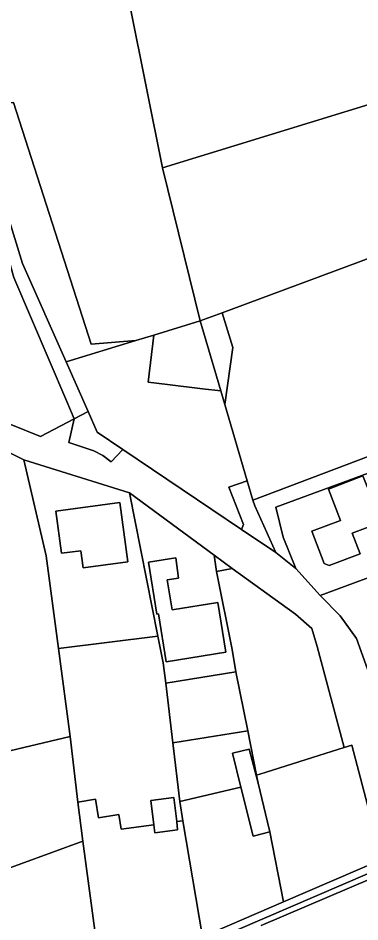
# Model space of a CAD drawing. Extents: x -502026 to -497664, y -1143484 to -1138019.
# Drawn here: x -498930.7 to -498860.7, y -1140322.7 to -1140137.6 of the extents above; entities that cross this region are included whole.
import ezdxf

# ---------------------------------------------------------------- set-up
doc = ezdxf.new("R2010")
doc.units = 0
for name, color, linetype in [('25', 7, 'Continuous'), ('37', 7, 'Continuous'), ('55', 7, 'Continuous'), ('7', 7, 'Continuous')]:
    doc.layers.add(name, color=color, linetype=linetype)

msp = doc.modelspace()

# ---------------------------------------------------------------- linework, layer by layer
at = {"layer": '25'}
for points in [[(-498939.83, -1140155.34), (-498929.76, -1140187.87), (-498920.83, -1140208.03), (-498916.33, -1140218.2), (-498919.2, -1140219.69), (-498920.73, -1140216.13), (-498931.58, -1140190.7), (-498942.22, -1140153.21), (-498943.44, -1140146.11), (-498941.65, -1140145.65)], [(-498919.2, -1140219.69), (-498926.07, -1140223.28), (-498938.28, -1140218.36), (-498949.18, -1140208.16), (-498950.55, -1140198.25), (-498953.29, -1140178.4), (-498959.54, -1140157.97), (-498942.22, -1140153.21), (-498931.58, -1140190.7), (-498920.73, -1140216.13)], [(-498906.56, -1140203.65), (-498920.83, -1140208.03), (-498929.76, -1140187.87), (-498939.83, -1140155.34), (-498933.99, -1140155.03), (-498931.64, -1140154.9), (-498915.73, -1140204.38)], [(-498842.18, -1140198.89), (-498847.66, -1140201.03), (-498846.28, -1140204.66), (-498849.95, -1140206.07), (-498848.3, -1140210.37), (-498845.32, -1140218.14), (-498836.25, -1140214.65), (-498834.86, -1140218.27), (-498882.6, -1140236.34), (-498883.77, -1140232.37), (-498888.36, -1140216.75), (-498886.74, -1140205.09), (-498888.91, -1140197.95), (-498847.92, -1140182.76)], [(-498888.36, -1140216.75), (-498889.18, -1140213.97), (-498893.4, -1140199.62), (-498888.91, -1140197.95), (-498886.74, -1140205.09)], [(-498929.54, -1140228.06), (-498924.93, -1140247.72), (-498922.4, -1140266.75), (-498920.05, -1140284.73), (-498940.47, -1140289.6), (-498946.37, -1140253.44), (-498948.45, -1140239.49), (-498952.73, -1140210.75), (-498939.48, -1140223.14)], [(-498833.79, -1140221.07), (-498836.54, -1140222.13), (-498840.31, -1140223.56), (-498859.04, -1140230.81), (-498877.89, -1140237.76), (-498876.4, -1140243.89), (-498873.79, -1140250.36), (-498877.91, -1140247.09), (-498882.21, -1140237.49), (-498882.6, -1140236.34), (-498834.86, -1140218.27)], [(-498907.85, -1140234.83), (-498902.04, -1140264.17), (-498922.4, -1140266.75), (-498924.93, -1140247.72), (-498929.54, -1140228.06)], [(-498890.52, -1140247.57), (-498890.05, -1140250.98), (-498886.86, -1140266.93), (-498886.08, -1140271.5), (-498900.46, -1140273.81), (-498900.96, -1140269.64), (-498902.04, -1140264.17), (-498907.85, -1140234.83)], [(-498909.85, -1140236.83), (-498922.95, -1140238.57), (-498921.79, -1140247.2), (-498917.81, -1140246.69), (-498917.34, -1140250.19), (-498908.21, -1140248.96)], [(-498900.15, -1140252.66), (-498897.82, -1140252.33), (-498898.41, -1140248.18), (-498903.96, -1140249.01), (-498902.31, -1140259.67), (-498901.96, -1140259.62), (-498900.37, -1140269.45), (-498888.16, -1140267.47), (-498889.81, -1140257.31), (-498899.16, -1140258.81)], [(-498886.82, -1140250.31), (-498890.05, -1140250.98), (-498890.52, -1140247.57)], [(-498863.89, -1140286.98), (-498870.4, -1140289.04), (-498880.13, -1140292.11), (-498881.84, -1140292.64), (-498883.66, -1140283.56), (-498886.08, -1140271.5), (-498886.86, -1140266.93), (-498890.05, -1140250.98), (-498886.82, -1140250.31), (-498873.88, -1140259.72), (-498870.55, -1140262.61), (-498869.45, -1140266.34)], [(-498844.86, -1140266.14), (-498858.81, -1140271.94), (-498861.43, -1140264.7), (-498864.75, -1140260), (-498868.85, -1140255.83), (-498851.51, -1140249.45)], [(-498900.46, -1140273.81), (-498899.01, -1140286.03), (-498897.59, -1140298.05), (-498896.93, -1140302), (-498898.21, -1140302.18), (-498898.77, -1140297.22), (-498903.54, -1140297.82), (-498902.88, -1140302.82), (-498909.59, -1140303.74), (-498910.08, -1140300.75), (-498914.23, -1140301.43), (-498914.84, -1140297.58), (-498918.47, -1140298.16), (-498920.05, -1140284.73), (-498922.4, -1140266.75), (-498902.04, -1140264.17), (-498900.96, -1140269.64)], [(-498883.66, -1140283.56), (-498899.01, -1140286.03), (-498900.46, -1140273.81), (-498886.08, -1140271.5)], [(-498881.84, -1140292.64), (-498881.5, -1140294.32), (-498883.34, -1140287.32), (-498886.81, -1140288.14), (-498885.07, -1140295.14), (-498897.59, -1140298.05), (-498899.01, -1140286.03), (-498883.66, -1140283.56)], [(-498918.47, -1140298.16), (-498917.4, -1140306.19), (-498936.55, -1140313.16), (-498938.94, -1140299), (-498940.47, -1140289.6), (-498920.05, -1140284.73)]]:
    msp.add_lwpolyline(points, close=True, dxfattribs=at)
at = {"layer": '37'}
msp.add_lwpolyline([(-498820.75, -1140173.41), (-498847.92, -1140182.76), (-498888.91, -1140197.95), (-498893.4, -1140199.62), (-498901.15, -1140168.24), (-498826.01, -1140145.22)], close=True, dxfattribs=at)
at = {"layer": '55'}
for points in [[(-498889.18, -1140213.97), (-498892.95, -1140213.51), (-498900.09, -1140212.64), (-498904.06, -1140212.16), (-498902.89, -1140202.53), (-498893.4, -1140199.62)], [(-498889.18, -1140213.97), (-498888.36, -1140216.75), (-498883.77, -1140232.37), (-498887.53, -1140233.7), (-498884.51, -1140241.32), (-498884.94, -1140242.34), (-498909.22, -1140225.94), (-498914.48, -1140222.39), (-498916.33, -1140218.2), (-498920.83, -1140208.03), (-498906.56, -1140203.65), (-498902.89, -1140202.53), (-498904.06, -1140212.16), (-498900.09, -1140212.64), (-498892.95, -1140213.51)], [(-498909.22, -1140225.94), (-498911.66, -1140228.5), (-498913.32, -1140227.2), (-498915.2, -1140226.22), (-498920.29, -1140224.52), (-498919.2, -1140219.69), (-498916.33, -1140218.2), (-498914.48, -1140222.39)], [(-498851.51, -1140249.45), (-498868.85, -1140255.83), (-498873.79, -1140250.36), (-498876.4, -1140243.89), (-498877.89, -1140237.76), (-498859.04, -1140230.81)], [(-498860.64, -1140247.34), (-498867.02, -1140249.75), (-498868.04, -1140249.33), (-498870.54, -1140242.7), (-498864.69, -1140240.49), (-498867.11, -1140234.1), (-498860.09, -1140231.35), (-498856.26, -1140240.87), (-498862.26, -1140243.13)], [(-498860.64, -1140247.34), (-498862.26, -1140243.13), (-498856.26, -1140240.87), (-498860.09, -1140231.35), (-498867.11, -1140234.1), (-498864.69, -1140240.49), (-498870.54, -1140242.7), (-498868.04, -1140249.33), (-498867.02, -1140249.75)], [(-498882.6, -1140236.34), (-498882.21, -1140237.49), (-498877.91, -1140247.09), (-498884.94, -1140242.34), (-498884.51, -1140241.32), (-498887.53, -1140233.7), (-498883.77, -1140232.37)], [(-498909.85, -1140236.83), (-498908.21, -1140248.96), (-498917.34, -1140250.19), (-498917.81, -1140246.69), (-498921.79, -1140247.2), (-498922.95, -1140238.57)], [(-498900.15, -1140252.66), (-498899.16, -1140258.81), (-498889.81, -1140257.31), (-498888.16, -1140267.47), (-498900.37, -1140269.45), (-498901.96, -1140259.62), (-498902.31, -1140259.67), (-498903.96, -1140249.01), (-498898.41, -1140248.18), (-498897.82, -1140252.33)], [(-498881.5, -1140294.32), (-498879.61, -1140302.27), (-498879.13, -1140304.3), (-498882.58, -1140305.16), (-498885.07, -1140295.14), (-498886.81, -1140288.14), (-498883.34, -1140287.32)], [(-498856.22, -1140309.93), (-498876.36, -1140318.59), (-498879.13, -1140304.3), (-498879.61, -1140302.27), (-498881.5, -1140294.32), (-498881.84, -1140292.64), (-498880.13, -1140292.11), (-498870.4, -1140289.04), (-498863.89, -1140286.98), (-498862.32, -1140286.49)], [(-498879.13, -1140304.3), (-498876.36, -1140318.59), (-498892.94, -1140325.78), (-498896.93, -1140302), (-498897.59, -1140298.05), (-498885.07, -1140295.14), (-498882.58, -1140305.16)], [(-498902.88, -1140302.82), (-498902.66, -1140304.45), (-498898.02, -1140303.88), (-498898.21, -1140302.18), (-498896.93, -1140302), (-498892.94, -1140325.78), (-498913.6, -1140334.63), (-498917.4, -1140306.19), (-498918.47, -1140298.16), (-498914.84, -1140297.58), (-498914.23, -1140301.43), (-498910.08, -1140300.75), (-498909.59, -1140303.74)], [(-498898.21, -1140302.18), (-498898.02, -1140303.88), (-498902.66, -1140304.45), (-498902.88, -1140302.82), (-498903.54, -1140297.82), (-498898.77, -1140297.22)], [(-498913.6, -1140334.63), (-498931.83, -1140342.49), (-498936.38, -1140314.24), (-498936.55, -1140313.16), (-498917.4, -1140306.19)]]:
    msp.add_lwpolyline(points, close=True, dxfattribs=at)
for points in [[(-498938.28, -1140218.36), (-498926.07, -1140223.28), (-498919.2, -1140219.69), (-498920.29, -1140224.52), (-498915.2, -1140226.22), (-498913.32, -1140227.2), (-498911.66, -1140228.5), (-498909.22, -1140225.94), (-498884.94, -1140242.34), (-498877.91, -1140247.09), (-498873.79, -1140250.36), (-498868.85, -1140255.83), (-498864.75, -1140260), (-498861.43, -1140264.7), (-498858.81, -1140271.94)], [(-498856.22, -1140309.93), (-498862.32, -1140286.49), (-498863.89, -1140286.98), (-498869.45, -1140266.34), (-498870.55, -1140262.61), (-498873.88, -1140259.72), (-498886.82, -1140250.31), (-498890.52, -1140247.57), (-498907.85, -1140234.83), (-498929.54, -1140228.06), (-498939.48, -1140223.14)], [(-498892.94, -1140325.78), (-498876.36, -1140318.59), (-498856.22, -1140309.93), (-498852.4, -1140308.48), (-498845.2, -1140305.46), (-498829.21, -1140299.26), (-498803.03, -1140282.74), (-498793.26, -1140278.25), (-498777.38, -1140273.51), (-498776.85, -1140264.93), (-498756.73, -1140260.89), (-498748.64, -1140256.39), (-498741.07, -1140254.4), (-498732.49, -1140251.11), (-498729.11, -1140249.88), (-498719.82, -1140247.74)], [(-498913.09, -1140336.11), (-498853.28, -1140310.32), (-498843.49, -1140306.31), (-498816.65, -1140294.45), (-498783.82, -1140280.61), (-498775.13, -1140277.11), (-498766.57, -1140274.02), (-498749.99, -1140268.32), (-498735.38, -1140264.17), (-498721.62, -1140260.84), (-498707.43, -1140258.11), (-498692.52, -1140255.78), (-498677.54, -1140253.8), (-498658.59, -1140252.16), (-498631.88, -1140250.66), (-498617.76, -1140250.43), (-498581.38, -1140249.83), (-498564.81, -1140249.76), (-498556.46, -1140249.89)], [(-498556.46, -1140249.89), (-498564.81, -1140249.76), (-498581.38, -1140249.83), (-498617.76, -1140250.43), (-498631.88, -1140250.66), (-498658.59, -1140252.16), (-498677.54, -1140253.8), (-498692.52, -1140255.78), (-498707.43, -1140258.11), (-498721.62, -1140260.84), (-498735.38, -1140264.17), (-498749.99, -1140268.32), (-498766.57, -1140274.02), (-498775.13, -1140277.11), (-498783.82, -1140280.61), (-498816.65, -1140294.45), (-498843.49, -1140306.31), (-498853.28, -1140310.32), (-498913.09, -1140336.11)], [(-498880.89, -1140323.48), (-498853.52, -1140311.81), (-498842.37, -1140307.46), (-498822.3, -1140298.82), (-498811.64, -1140294.25), (-498798.71, -1140288.69), (-498787.84, -1140284.14), (-498783.99, -1140282.65), (-498764.02, -1140275.22), (-498761.32, -1140274.25), (-498748.21, -1140269.75), (-498734.5, -1140265.79), (-498722.74, -1140262.88)], [(-498722.74, -1140262.88), (-498734.5, -1140265.79), (-498748.21, -1140269.75), (-498761.32, -1140274.25), (-498764.02, -1140275.22), (-498783.99, -1140282.65), (-498787.84, -1140284.14), (-498798.71, -1140288.69), (-498811.64, -1140294.25), (-498822.3, -1140298.82), (-498842.37, -1140307.46), (-498853.52, -1140311.81), (-498880.89, -1140323.48)]]:
    msp.add_lwpolyline(points, dxfattribs=at)
at = {"layer": '7'}
for points in [[(-498914.43, -1140101.94), (-498901.15, -1140168.24), (-498893.4, -1140199.62), (-498902.89, -1140202.53), (-498906.56, -1140203.65), (-498915.73, -1140204.38), (-498931.64, -1140154.9), (-498933.99, -1140155.03), (-498943.07, -1140114.58), (-498951.49, -1140090.85), (-498940.82, -1140092.14), (-498937.6, -1140099.5)], [(-498837.91, -1140132.24), (-498835.5, -1140136.62), (-498833.2, -1140135.44), (-498827.06, -1140139.63), (-498826.01, -1140145.22), (-498901.15, -1140168.24), (-498914.43, -1140101.94), (-498884.73, -1140119.65)]]:
    msp.add_lwpolyline(points, close=True, dxfattribs=at)

doc.saveas('drawing.dxf')
